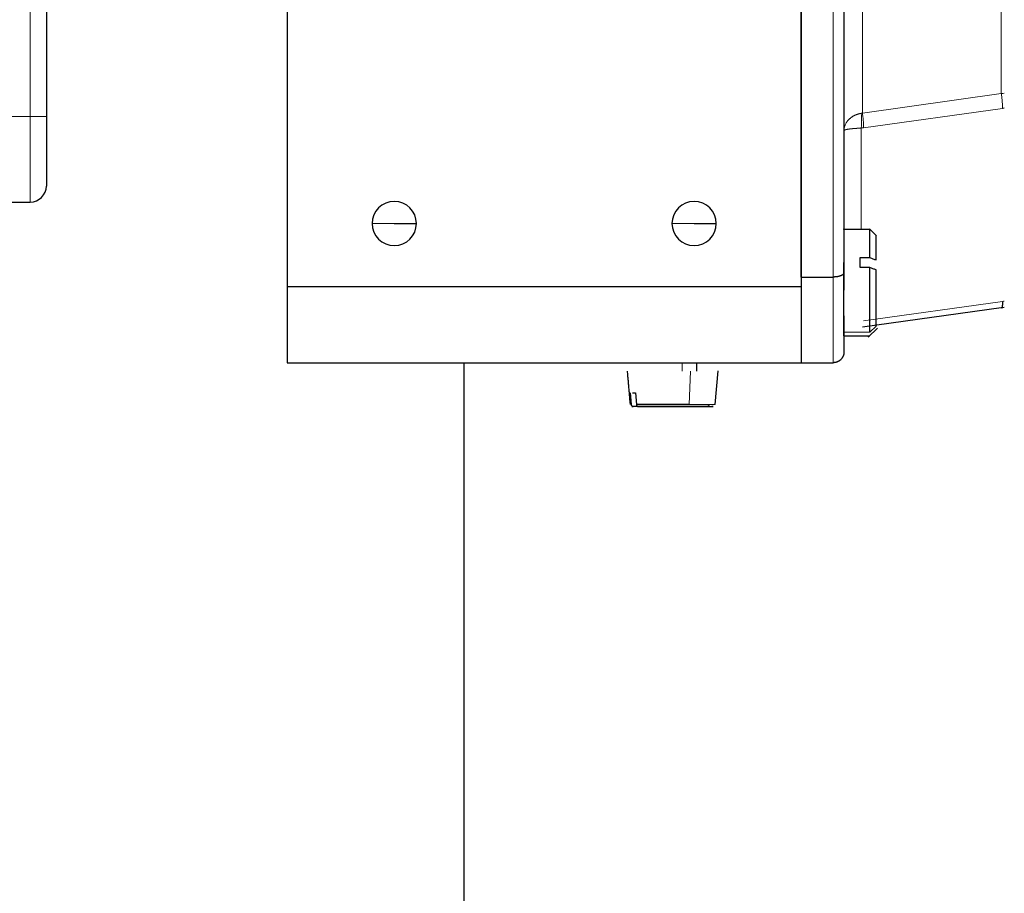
# Model space of a CAD drawing. Header units: inches. Extents: x 0 to 20790, y -12 to 14700.
# Tile 271 of 436: x 11370 to 11461, y 5511 to 5593. Entities that reach past the tile are written whole.
import ezdxf

# ---------------------------------------------------------------- set-up
doc = ezdxf.new("R2010")
doc.units = ezdxf.units.IN
doc.layers.add('1', color=7, linetype='Continuous', true_color=0xffffff)
doc.layers.add('254', color=7, linetype='Continuous', true_color=0xffffff)
doc.styles.add('latin_extended', font='simplex.shx')
doc.dimstyles.get("Standard").update_dxf_attribs({"dimtxt": 0.18, "dimasz": 0.18, "dimexe": 0.18, "dimexo": 0.0625, "dimgap": 0.09, "dimtad": 0, "dimtih": 1, "dimtoh": 1, "dimdec": 4, "dimzin": 0, "dimdsep": 46, "dimtxsty": 'Standard', "dimcen": 0.09, "dimadec": 0, "dimazin": 0, "dimtfac": 1, "dimtdec": 4, "dimtofl": 0, "dimtmove": 0, "dimatfit": 3, "dimfxl": 1, "dimtolj": 1, "dimtzin": 0, "dimarcsym": 0})

# ---------------------------------------------------------------- blocks, each defined once
blk = doc.blocks.new('_U0')
at = {"layer": '254', "color": 3, "linetype": 'Continuous', "lineweight": 13, "transparency": 16777216}
for p, q in [((10849.282, 6803.374), (11850.522, 6803.374)), ((11815.522, 6680.874), (11815.522, 4494.374)), ((10021.49, 4371.874), (11850.522, 4371.874))]:
    blk.add_line(p, q, dxfattribs=at)
at = {"layer": '254', "color": 3, "transparency": 16777216}
for points in [[(11835.939, 6680.874), (11795.106, 6680.874), (11815.522, 6803.374)], [(11795.106, 4494.374), (11835.939, 4494.374), (11815.522, 4371.874)]]:
    blk.add_solid(points, dxfattribs=at)
at = {"layer": 'Defpoints', "color": 0, "transparency": 16777216}
for p in [(10814.282, 6803.374), (9986.49, 4371.874), (11815.522, 4371.874)]:
    blk.add_point(p, dxfattribs=at)
at = {"layer": '254', "color": 2, "lineweight": 13, "transparency": 16777216, "insert": (11631.772, 5371.791), "char_height": 122.5, "attachment_point": 1, "rotation": 90, "style": 'latin_extended'}
blk.add_mtext('\\A1;2432', dxfattribs=at)

msp = doc.modelspace()

# ---------------------------------------------------------------- linework, layer by layer
at = {"layer": '1', "color": 2, "linetype": 'Continuous', "lineweight": 25}
for p, q in [((11442.49, 5683.774), (11442.49, 5567.974)), ((11442.49, 5568.874), (11442.49, 5682.874)), ((11446.49, 5682.46), (11446.49, 5569.289)), ((11394.49, 5615.248), (11394.49, 5567.974)), ((11371.99, 5600.314), (11371.99, 5583.874)), ((11461.465, 5584.642), (11461.298, 5584.623)), ((11371.99, 5583.874), (11371.99, 5577.374)), ((11448.324, 5582.8), (11448.101, 5582.775)), ((11363.49, 5575.874), (11370.49, 5575.874)), ((11404.49, 5573.874), (11406.557, 5573.874)), ((11432.49, 5573.874), (11434.557, 5573.874)), ((11449.54, 5572.724), (11448.888, 5573.377)), ((11448.89, 5570.695), (11448.89, 5573.308)), ((11447.99, 5570.695), (11448.89, 5570.695)), ((11448.89, 5569.767), (11447.99, 5569.767)), ((11448.89, 5563.736), (11448.89, 5569.767)), ((11442.49, 5568.874), (11445.49, 5568.874)), ((11446.49, 5569.289), (11446.49, 5567.645)), ((11394.49, 5567.974), (11394.49, 5560.874)), ((11442.49, 5567.974), (11394.49, 5567.974)), ((11442.49, 5567.974), (11442.49, 5560.874)), ((11461.186, 5566.002), (11448.212, 5564.179)), ((11446.49, 5565.266), (11446.49, 5561.874)), ((11448.763, 5563.247), (11449.618, 5564.102)), ((11446.49, 5563.374), (11448.89, 5563.374)), ((11394.49, 5560.874), (11442.49, 5560.874)), ((11410.99, 5560.865), (11410.99, 4812.375)), ((11432.745, 5560.074), (11432.745, 5560.874)), ((11442.49, 5560.874), (11445.49, 5560.874)), ((11434.468, 5556.957), (11434.745, 5560.124)), ((11426.634, 5556.957), (11426.543, 5558.074)), ((11427.009, 5558.074), (11427.1, 5556.957)), ((11432.035, 5556.957), (11427.1, 5556.957))]:
    msp.add_line(p, q, dxfattribs=at)
at = {"layer": '1', "color": 110, "linetype": 'Continuous', "lineweight": 13}
for p, q in [((11445.49, 5568.874), (11445.49, 5682.874)), ((11448.212, 5584.187), (11448.212, 5667.562)), ((11461.186, 5586.01), (11461.186, 5665.739)), ((11370.49, 5583.874), (11370.49, 5600.314)), ((11461.186, 5586.01), (11448.212, 5584.187)), ((11461.298, 5584.623), (11448.324, 5582.8)), ((11370.49, 5583.874), (11363.49, 5583.874)), ((11370.49, 5575.874), (11370.49, 5583.874)), ((11370.49, 5583.874), (11371.99, 5583.874)), ((11448.101, 5573.308), (11448.101, 5582.775)), ((11402.423, 5573.874), (11404.49, 5573.874)), ((11430.423, 5573.874), (11432.49, 5573.874)), ((11445.49, 5560.874), (11445.49, 5568.874)), ((11448.324, 5564.772), (11461.298, 5566.595)), ((11448.89, 5563.736), (11449.49, 5564.292)), ((11448.89, 5563.736), (11446.49, 5563.736)), ((11431.366, 5560.874), (11431.366, 5560.074)), ((11432.141, 5560.074), (11432.035, 5556.957)), ((11434.468, 5556.957), (11432.035, 5556.957))]:
    msp.add_line(p, q, dxfattribs=at)
at = {"layer": '1', "color": 2, "linetype": 'Continuous', "lineweight": 25}
for centre, radius, start, end in [((11370.49, 5577.374), 1.5, 270, 0), ((11404.49, 5573.874), 2.067, 0, 180), ((11432.49, 5573.874), 2.067, 0, 180), ((11404.49, 5573.874), 2.067, 180, 0), ((11432.49, 5573.874), 2.067, 180, 0)]:
    msp.add_arc(centre, radius, start, end, dxfattribs=at)
at = {"layer": '1', "color": 110, "linetype": 'Continuous', "lineweight": 13}
for points in [[(11461.465, 5586.029), (11461.373, 5586.024), (11461.28, 5586.018), (11461.186, 5586.01)], [(11461.298, 5566.595), (11461.354, 5566.603), (11461.41, 5566.613), (11461.465, 5566.624)]]:
    msp.add_open_spline(points, degree=3, dxfattribs=at)
for points, knots in [([(11461.186, 5586.01), (11461.204, 5585.882), (11461.228, 5585.69), (11461.253, 5585.441), (11461.269, 5585.26), (11461.282, 5585.085), (11461.294, 5584.865), (11461.298, 5584.714), (11461.298, 5584.623)], [0, 0, 0, 0, 0.25, 0.375, 0.5, 0.625, 0.75, 1, 1, 1, 1]), ([(11446.49, 5582.537), (11446.49, 5582.543), (11446.491, 5582.555), (11446.491, 5582.574), (11446.492, 5582.592), (11446.492, 5582.61), (11446.494, 5582.628), (11446.495, 5582.646), (11446.496, 5582.663), (11446.498, 5582.68), (11446.5, 5582.697), (11446.502, 5582.714), (11446.504, 5582.73), (11446.507, 5582.746), (11446.509, 5582.762), (11446.512, 5582.777), (11446.515, 5582.793), (11446.518, 5582.808), (11446.521, 5582.822), (11446.524, 5582.837), (11446.527, 5582.851), (11446.53, 5582.865), (11446.534, 5582.879), (11446.537, 5582.893), (11446.541, 5582.906), (11446.544, 5582.919), (11446.548, 5582.931), (11446.552, 5582.944), (11446.556, 5582.956), (11446.56, 5582.968), (11446.563, 5582.98), (11446.567, 5582.991), (11446.571, 5583.003), (11446.575, 5583.013), (11446.579, 5583.024), (11446.583, 5583.035), (11446.6, 5583.079), (11446.633, 5583.155), (11446.689, 5583.259), (11446.75, 5583.355), (11446.815, 5583.444), (11446.873, 5583.513), (11446.923, 5583.566), (11446.963, 5583.607), (11447.008, 5583.65), (11447.058, 5583.694), (11447.116, 5583.741), (11447.181, 5583.79), (11447.251, 5583.838), (11447.322, 5583.882), (11447.382, 5583.916), (11447.43, 5583.941), (11447.466, 5583.959), (11447.502, 5583.977), (11447.538, 5583.993), (11447.574, 5584.009), (11447.611, 5584.025), (11447.648, 5584.039), (11447.686, 5584.053), (11447.723, 5584.066), (11447.761, 5584.079), (11447.798, 5584.091), (11447.836, 5584.102), (11447.874, 5584.113), (11447.912, 5584.123), (11447.95, 5584.132), (11447.987, 5584.14), (11448.025, 5584.148), (11448.063, 5584.155), (11448.088, 5584.16), (11448.101, 5584.162)], [0, 0, 0, 0, 0.00915, 0.018181, 0.027093, 0.035885, 0.044558, 0.053112, 0.061545, 0.069858, 0.078052, 0.086125, 0.094077, 0.10191, 0.109622, 0.117214, 0.124685, 0.132037, 0.139268, 0.146378, 0.153369, 0.160239, 0.166989, 0.17362, 0.18013, 0.186521, 0.192792, 0.198944, 0.204976, 0.21089, 0.216684, 0.222359, 0.227916, 0.233354, 0.238674, 0.243876, 0.248959, 0.305151, 0.358436, 0.408807, 0.456272, 0.500858, 0.522778, 0.546093, 0.570834, 0.597373, 0.625811, 0.658563, 0.690311, 0.721017, 0.750645, 0.764827, 0.778896, 0.792853, 0.806695, 0.820422, 0.834032, 0.847525, 0.860899, 0.874153, 0.887287, 0.9003, 0.913192, 0.925961, 0.938608, 0.951132, 0.963533, 0.975811, 0.987967, 1, 1, 1, 1]), ([(11448.101, 5584.162), (11448.105, 5584.163), (11448.114, 5584.164), (11448.128, 5584.167), (11448.142, 5584.169), (11448.156, 5584.173), (11448.17, 5584.176), (11448.184, 5584.179), (11448.198, 5584.183), (11448.207, 5584.185), (11448.212, 5584.187)], [0, 0, 0, 0, 0.123664, 0.247666, 0.372029, 0.496773, 0.621922, 0.747495, 0.873514, 1, 1, 1, 1]), ([(11448.101, 5582.775), (11448.106, 5582.827), (11448.121, 5582.993), (11448.14, 5583.431), (11448.124, 5583.87), (11448.101, 5584.161), (11448.101, 5584.162), (11448.101, 5584.162)], [0, 0, 0, 0, 0.142857, 0.42857, 0.999997, 0.999997, 1, 1, 1, 1]), ([(11448.324, 5582.8), (11448.324, 5582.881), (11448.32, 5583.057), (11448.3, 5583.405), (11448.264, 5583.788), (11448.228, 5584.073), (11448.212, 5584.187)], [0, 0, 0, 0, 0.222222, 0.444444, 0.777778, 1, 1, 1, 1]), ([(11448.101, 5582.775), (11448.094, 5582.774), (11448.081, 5582.774), (11448.062, 5582.774), (11448.043, 5582.773), (11448.023, 5582.773), (11448.004, 5582.772), (11447.984, 5582.772), (11447.965, 5582.771), (11447.945, 5582.77), (11447.925, 5582.77), (11447.906, 5582.769), (11447.886, 5582.769), (11447.866, 5582.768), (11447.846, 5582.767), (11447.826, 5582.766), (11447.807, 5582.766), (11447.787, 5582.765), (11447.767, 5582.764), (11447.747, 5582.763), (11447.727, 5582.762), (11447.707, 5582.761), (11447.687, 5582.76), (11447.667, 5582.759), (11447.648, 5582.758), (11447.628, 5582.757), (11447.608, 5582.756), (11447.588, 5582.754), (11447.569, 5582.753), (11447.549, 5582.752), (11447.53, 5582.751), (11447.51, 5582.749), (11447.491, 5582.748), (11447.471, 5582.746), (11447.452, 5582.745), (11447.433, 5582.743), (11447.414, 5582.742), (11447.395, 5582.74), (11447.376, 5582.739), (11447.357, 5582.737), (11447.338, 5582.735), (11447.319, 5582.734), (11447.301, 5582.732), (11447.283, 5582.73), (11447.264, 5582.728), (11447.246, 5582.726), (11447.228, 5582.725), (11447.21, 5582.723), (11447.193, 5582.721), (11447.175, 5582.719), (11447.158, 5582.717), (11447.14, 5582.715), (11447.123, 5582.713), (11447.106, 5582.711), (11447.09, 5582.709), (11447.073, 5582.707), (11447.057, 5582.705), (11447.041, 5582.703), (11447.025, 5582.701), (11447.009, 5582.699), (11446.993, 5582.697), (11446.978, 5582.695), (11446.963, 5582.693), (11446.948, 5582.691), (11446.933, 5582.689), (11446.918, 5582.687), (11446.904, 5582.685), (11446.885, 5582.682), (11446.862, 5582.678), (11446.835, 5582.673), (11446.809, 5582.669), (11446.784, 5582.664), (11446.759, 5582.658), (11446.734, 5582.653), (11446.711, 5582.648), (11446.688, 5582.642), (11446.666, 5582.636), (11446.645, 5582.63), (11446.625, 5582.624), (11446.605, 5582.618), (11446.591, 5582.613), (11446.58, 5582.608), (11446.571, 5582.605), (11446.563, 5582.602), (11446.555, 5582.598), (11446.547, 5582.594), (11446.54, 5582.591), (11446.532, 5582.587), (11446.525, 5582.582), (11446.519, 5582.578), (11446.513, 5582.573), (11446.507, 5582.569), (11446.502, 5582.564), (11446.498, 5582.559), (11446.495, 5582.553), (11446.492, 5582.548), (11446.491, 5582.542), (11446.491, 5582.539), (11446.49, 5582.537)], [0, 0, 0, 0, 0.006154, 0.012353, 0.018596, 0.024885, 0.031218, 0.037597, 0.04402, 0.050489, 0.057002, 0.063561, 0.070164, 0.076813, 0.083506, 0.090244, 0.097027, 0.103855, 0.110727, 0.117643, 0.124603, 0.131608, 0.138657, 0.145749, 0.152884, 0.160063, 0.167285, 0.17455, 0.181858, 0.189208, 0.196599, 0.204033, 0.211509, 0.219025, 0.226583, 0.234181, 0.24182, 0.249499, 0.257218, 0.264976, 0.272773, 0.280609, 0.288484, 0.296397, 0.304348, 0.312336, 0.320361, 0.328424, 0.336522, 0.344657, 0.352828, 0.361034, 0.369275, 0.377552, 0.385862, 0.394207, 0.402586, 0.410998, 0.419443, 0.427921, 0.436432, 0.444974, 0.453549, 0.462156, 0.470811, 0.479554, 0.488387, 0.49731, 0.514327, 0.531738, 0.549546, 0.567752, 0.586358, 0.605363, 0.62477, 0.644577, 0.664786, 0.685395, 0.706404, 0.727811, 0.749616, 0.760395, 0.771662, 0.783419, 0.795666, 0.808406, 0.821639, 0.835368, 0.849593, 0.864314, 0.879533, 0.89525, 0.911466, 0.928179, 0.94539, 0.963098, 0.981302, 1, 1, 1, 1])]:
    msp.add_open_spline(points, degree=3, knots=knots, dxfattribs=at)
at = {"layer": '1', "color": 2, "linetype": 'Continuous', "lineweight": 25}
for points, degree, knots in [([(11446.49, 5573.306), (11446.49, 5573.364), (11446.49, 5573.379), (11446.49, 5573.013)], 2, [0, 0, 0, 0.275264, 1, 1, 1]), ([(11448.89, 5570.695), (11448.994, 5570.656), (11449.194, 5570.581), (11449.394, 5570.506), (11449.49, 5570.47)], 3, [0, 0, 0, 0, 0.515603, 1, 1, 1, 1]), ([(11449.49, 5569.542), (11449.394, 5569.578), (11449.194, 5569.654), (11448.994, 5569.729), (11448.89, 5569.767)], 3, [0, 0, 0, 0, 0.484397, 1, 1, 1, 1]), ([(11446.49, 5569.289), (11446.49, 5569.287), (11446.49, 5569.283), (11446.49, 5569.276), (11446.49, 5569.27), (11446.489, 5569.265), (11446.488, 5569.259), (11446.487, 5569.253), (11446.486, 5569.247), (11446.484, 5569.242), (11446.483, 5569.237), (11446.481, 5569.231), (11446.479, 5569.226), (11446.477, 5569.221), (11446.475, 5569.216), (11446.473, 5569.211), (11446.471, 5569.206), (11446.468, 5569.201), (11446.466, 5569.197), (11446.463, 5569.192), (11446.461, 5569.188), (11446.458, 5569.184), (11446.455, 5569.18), (11446.453, 5569.175), (11446.45, 5569.171), (11446.447, 5569.168), (11446.444, 5569.164), (11446.441, 5569.16), (11446.438, 5569.156), (11446.435, 5569.153), (11446.432, 5569.15), (11446.43, 5569.146), (11446.427, 5569.143), (11446.424, 5569.14), (11446.421, 5569.137), (11446.418, 5569.134), (11446.405, 5569.121), (11446.381, 5569.099), (11446.341, 5569.07), (11446.297, 5569.043), (11446.25, 5569.019), (11446.21, 5569.001), (11446.176, 5568.987), (11446.15, 5568.977), (11446.124, 5568.968), (11446.097, 5568.959), (11446.069, 5568.95), (11446.041, 5568.942), (11446.011, 5568.934), (11445.982, 5568.927), (11445.952, 5568.92), (11445.921, 5568.914), (11445.891, 5568.908), (11445.859, 5568.903), (11445.828, 5568.898), (11445.797, 5568.893), (11445.766, 5568.889), (11445.734, 5568.886), (11445.703, 5568.883), (11445.672, 5568.881), (11445.641, 5568.879), (11445.61, 5568.877), (11445.58, 5568.876), (11445.55, 5568.875), (11445.52, 5568.874), (11445.5, 5568.874), (11445.49, 5568.874)], 3, [0, 0, 0, 0, 0.009799, 0.019458, 0.028977, 0.038354, 0.04759, 0.056682, 0.065632, 0.074438, 0.083101, 0.091619, 0.099992, 0.10822, 0.116304, 0.124242, 0.132035, 0.139682, 0.147184, 0.154541, 0.161752, 0.168818, 0.175739, 0.182516, 0.189147, 0.195634, 0.201977, 0.208176, 0.214231, 0.220143, 0.225912, 0.231539, 0.237022, 0.242364, 0.247565, 0.252624, 0.257543, 0.312984, 0.365978, 0.416471, 0.464443, 0.509902, 0.531874, 0.553807, 0.57569, 0.597511, 0.619255, 0.640907, 0.662455, 0.683883, 0.705177, 0.726322, 0.747307, 0.768116, 0.788736, 0.809156, 0.829363, 0.849345, 0.869093, 0.888595, 0.907843, 0.926828, 0.945543, 0.96398, 0.982134, 1, 1, 1, 1]), ([(11461.298, 5566.595), (11461.298, 5566.514), (11461.294, 5566.365), (11461.274, 5566.161), (11461.238, 5566.034), (11461.202, 5566.004), (11461.186, 5566.002)], 3, [0, 0, 0, 0, 0.222222, 0.444444, 0.777778, 1, 1, 1, 1]), ([(11446.49, 5561.874), (11446.49, 5561.869), (11446.49, 5561.86), (11446.49, 5561.845), (11446.49, 5561.831), (11446.489, 5561.817), (11446.488, 5561.803), (11446.487, 5561.789), (11446.486, 5561.775), (11446.484, 5561.762), (11446.483, 5561.749), (11446.481, 5561.736), (11446.479, 5561.724), (11446.477, 5561.711), (11446.475, 5561.699), (11446.473, 5561.688), (11446.471, 5561.676), (11446.468, 5561.665), (11446.466, 5561.653), (11446.463, 5561.643), (11446.461, 5561.632), (11446.458, 5561.622), (11446.455, 5561.611), (11446.453, 5561.602), (11446.45, 5561.592), (11446.447, 5561.582), (11446.444, 5561.573), (11446.441, 5561.564), (11446.438, 5561.556), (11446.435, 5561.547), (11446.432, 5561.539), (11446.43, 5561.531), (11446.427, 5561.523), (11446.424, 5561.515), (11446.421, 5561.508), (11446.418, 5561.501), (11446.405, 5561.47), (11446.381, 5561.417), (11446.341, 5561.346), (11446.297, 5561.282), (11446.25, 5561.223), (11446.21, 5561.179), (11446.176, 5561.146), (11446.15, 5561.123), (11446.124, 5561.1), (11446.097, 5561.079), (11446.069, 5561.059), (11446.041, 5561.039), (11446.011, 5561.021), (11445.982, 5561.003), (11445.952, 5560.987), (11445.921, 5560.972), (11445.891, 5560.958), (11445.859, 5560.945), (11445.828, 5560.933), (11445.797, 5560.922), (11445.766, 5560.913), (11445.734, 5560.904), (11445.703, 5560.897), (11445.672, 5560.891), (11445.641, 5560.886), (11445.61, 5560.881), (11445.58, 5560.878), (11445.55, 5560.876), (11445.52, 5560.875), (11445.5, 5560.874), (11445.49, 5560.874)], 3, [0, 0, 0, 0, 0.009799, 0.019458, 0.028977, 0.038354, 0.04759, 0.056682, 0.065632, 0.074438, 0.083101, 0.091619, 0.099992, 0.10822, 0.116304, 0.124242, 0.132035, 0.139682, 0.147184, 0.154541, 0.161752, 0.168818, 0.175739, 0.182516, 0.189147, 0.195634, 0.201977, 0.208176, 0.214231, 0.220143, 0.225912, 0.231539, 0.237022, 0.242364, 0.247565, 0.252624, 0.257543, 0.312984, 0.365978, 0.416471, 0.464443, 0.509902, 0.531874, 0.553807, 0.57569, 0.597511, 0.619255, 0.640907, 0.662455, 0.683883, 0.705177, 0.726322, 0.747307, 0.768116, 0.788736, 0.809156, 0.829363, 0.849345, 0.869093, 0.888595, 0.907843, 0.926828, 0.945543, 0.96398, 0.982134, 1, 1, 1, 1]), ([(11426.82, 5556.774), (11426.818, 5556.774), (11426.814, 5556.774), (11426.807, 5556.775), (11426.801, 5556.775), (11426.795, 5556.776), (11426.789, 5556.777), (11426.783, 5556.778), (11426.777, 5556.78), (11426.772, 5556.781), (11426.766, 5556.783), (11426.761, 5556.785), (11426.756, 5556.787), (11426.751, 5556.789), (11426.747, 5556.791), (11426.742, 5556.793), (11426.738, 5556.795), (11426.734, 5556.797), (11426.73, 5556.799), (11426.727, 5556.801), (11426.723, 5556.804), (11426.72, 5556.806), (11426.717, 5556.808), (11426.714, 5556.81), (11426.712, 5556.812), (11426.709, 5556.814), (11426.707, 5556.816), (11426.705, 5556.817), (11426.703, 5556.819), (11426.701, 5556.82), (11426.699, 5556.822), (11426.698, 5556.823), (11426.697, 5556.824), (11426.696, 5556.826), (11426.691, 5556.83), (11426.684, 5556.837), (11426.675, 5556.849), (11426.666, 5556.861), (11426.659, 5556.874), (11426.652, 5556.887), (11426.646, 5556.901), (11426.642, 5556.915), (11426.638, 5556.929), (11426.636, 5556.943), (11426.635, 5556.952), (11426.634, 5556.957)], 3, [0, 0, 0, 0, 0.023638, 0.046958, 0.06993, 0.092523, 0.114711, 0.136466, 0.157763, 0.178577, 0.198885, 0.218667, 0.237903, 0.256575, 0.274666, 0.292161, 0.309046, 0.325309, 0.34094, 0.355927, 0.370263, 0.38394, 0.396951, 0.409291, 0.420956, 0.43194, 0.442242, 0.451857, 0.460785, 0.469022, 0.476569, 0.483424, 0.489586, 0.495055, 0.499831, 0.551519, 0.603206, 0.654746, 0.705993, 0.756807, 0.807051, 0.856601, 0.905342, 0.953172, 1, 1, 1, 1]), ([(11427.1, 5556.957), (11427.101, 5556.955), (11427.101, 5556.95), (11427.102, 5556.943), (11427.103, 5556.935), (11427.105, 5556.928), (11427.107, 5556.92), (11427.109, 5556.913), (11427.111, 5556.906), (11427.114, 5556.898), (11427.117, 5556.891), (11427.12, 5556.884), (11427.123, 5556.877), (11427.127, 5556.87), (11427.131, 5556.863), (11427.135, 5556.857), (11427.14, 5556.85), (11427.144, 5556.844), (11427.149, 5556.838), (11427.155, 5556.832), (11427.159, 5556.828), (11427.163, 5556.825), (11427.165, 5556.822), (11427.169, 5556.819), (11427.173, 5556.815), (11427.178, 5556.811), (11427.184, 5556.807), (11427.191, 5556.803), (11427.198, 5556.798), (11427.206, 5556.794), (11427.216, 5556.789), (11427.226, 5556.785), (11427.236, 5556.782), (11427.248, 5556.779), (11427.26, 5556.776), (11427.273, 5556.775), (11427.282, 5556.774), (11427.286, 5556.774)], 3, [0, 0, 0, 0, 0.024474, 0.049233, 0.074263, 0.099553, 0.125089, 0.150856, 0.176837, 0.203018, 0.229379, 0.255903, 0.28257, 0.309362, 0.336258, 0.363237, 0.390279, 0.417362, 0.444465, 0.471567, 0.498647, 0.509368, 0.523035, 0.539644, 0.559183, 0.581635, 0.606972, 0.635152, 0.666119, 0.699798, 0.736089, 0.774871, 0.815995, 0.859287, 0.904541, 0.95153, 1, 1, 1, 1]), ([(11427.286, 5556.774), (11427.291, 5556.774), (11427.302, 5556.774), (11427.319, 5556.774), (11427.34, 5556.774), (11427.363, 5556.774), (11427.39, 5556.774), (11427.421, 5556.774), (11427.455, 5556.774), (11427.493, 5556.774), (11427.535, 5556.774), (11427.581, 5556.774), (11427.632, 5556.774), (11427.688, 5556.774), (11427.774, 5556.774), (11427.885, 5556.774), (11428.005, 5556.774), (11428.1, 5556.774), (11428.184, 5556.774), (11428.258, 5556.774), (11428.349, 5556.774), (11428.452, 5556.774), (11428.601, 5556.774), (11428.783, 5556.774), (11428.98, 5556.774), (11429.178, 5556.774), (11429.363, 5556.774), (11429.542, 5556.774), (11429.743, 5556.774), (11429.969, 5556.774), (11430.222, 5556.774), (11430.439, 5556.774), (11430.63, 5556.774), (11430.806, 5556.774), (11431.01, 5556.774), (11431.26, 5556.774), (11431.515, 5556.774), (11431.736, 5556.774), (11431.873, 5556.774), (11431.958, 5556.774), (11432.042, 5556.774), (11432.175, 5556.774), (11432.38, 5556.774), (11432.607, 5556.774), (11432.834, 5556.774), (11433.043, 5556.774), (11433.255, 5556.774), (11433.445, 5556.774), (11433.607, 5556.774), (11433.737, 5556.774), (11433.848, 5556.774), (11433.941, 5556.774), (11434.017, 5556.774), (11434.077, 5556.774), (11434.122, 5556.774), (11434.155, 5556.774), (11434.182, 5556.774), (11434.207, 5556.774), (11434.23, 5556.774), (11434.246, 5556.774), (11434.257, 5556.774), (11434.263, 5556.774), (11434.265, 5556.774), (11434.263, 5556.774), (11434.254, 5556.774), (11434.243, 5556.774), (11434.232, 5556.774), (11434.221, 5556.774), (11434.209, 5556.774), (11434.197, 5556.774), (11434.185, 5556.774), (11434.173, 5556.774), (11434.165, 5556.774), (11434.161, 5556.774)], 3, [0, 0, 0, 0, 0.002574, 0.005606, 0.0091, 0.01306, 0.017491, 0.022399, 0.027789, 0.033669, 0.040044, 0.046922, 0.054309, 0.062212, 0.070638, 0.089677, 0.106351, 0.115946, 0.124273, 0.136666, 0.142222, 0.155506, 0.171889, 0.191407, 0.21408, 0.233242, 0.251587, 0.269085, 0.285715, 0.309704, 0.33355, 0.357201, 0.370819, 0.387335, 0.406655, 0.428651, 0.458674, 0.480316, 0.493995, 0.500006, 0.50602, 0.5197, 0.541342, 0.571361, 0.594881, 0.620574, 0.648462, 0.67854, 0.702401, 0.725124, 0.746646, 0.766921, 0.785916, 0.803428, 0.818236, 0.830356, 0.839811, 0.853411, 0.866754, 0.88182, 0.893647, 0.903691, 0.915997, 0.930504, 0.947132, 0.955724, 0.963731, 0.971164, 0.97803, 0.984338, 0.990097, 0.995316, 1, 1, 1, 1]), ([(11433.881, 5556.957), (11433.88, 5556.955), (11433.88, 5556.95), (11433.879, 5556.942), (11433.878, 5556.935), (11433.876, 5556.928), (11433.874, 5556.92), (11433.872, 5556.913), (11433.87, 5556.906), (11433.867, 5556.898), (11433.864, 5556.891), (11433.861, 5556.884), (11433.858, 5556.877), (11433.854, 5556.87), (11433.85, 5556.863), (11433.846, 5556.857), (11433.841, 5556.85), (11433.836, 5556.844), (11433.831, 5556.838), (11433.826, 5556.832), (11433.822, 5556.828), (11433.818, 5556.825), (11433.815, 5556.822), (11433.812, 5556.819), (11433.808, 5556.815), (11433.803, 5556.811), (11433.797, 5556.807), (11433.79, 5556.803), (11433.783, 5556.798), (11433.774, 5556.794), (11433.765, 5556.789), (11433.755, 5556.785), (11433.744, 5556.782), (11433.733, 5556.779), (11433.721, 5556.776), (11433.708, 5556.775), (11433.699, 5556.774), (11433.695, 5556.774)], 3, [0, 0, 0, 0, 0.024436, 0.049159, 0.074158, 0.099419, 0.124929, 0.150674, 0.176638, 0.202804, 0.229156, 0.255676, 0.282344, 0.30914, 0.336046, 0.36304, 0.390102, 0.417211, 0.444344, 0.471482, 0.498603, 0.509304, 0.522955, 0.539551, 0.55908, 0.581525, 0.606857, 0.635036, 0.666005, 0.699687, 0.735986, 0.774778, 0.815916, 0.859223, 0.904496, 0.951506, 1, 1, 1, 1])]:
    msp.add_open_spline(points, degree=degree, knots=knots, dxfattribs=at)
for points, degree in [([(11448.89, 5573.308), (11446.49, 5573.308)], 1), ([(11447.99, 5570.24), (11447.99, 5570.395), (11447.99, 5570.547), (11447.99, 5570.695)], 3), ([(11446.49, 5563.736), (11446.49, 5564.094), (11446.49, 5565.511), (11446.49, 5567.309), (11446.49, 5569.322), (11446.49, 5570.233)], 2), ([(11447.99, 5569.767), (11447.99, 5569.928), (11447.99, 5570.086), (11447.99, 5570.24)], 3), ([(11461.186, 5566.002), (11461.28, 5566.015), (11461.373, 5566.031), (11461.465, 5566.049)], 3), ([(11446.49, 5563.386), (11446.49, 5563.383), (11446.49, 5563.736)], 2), ([(11426.241, 5560.074), (11426.514, 5556.957)], 1), ([(11426.735, 5558.074), (11426.813, 5558.074), (11426.905, 5558.074), (11427.009, 5558.074)], 3), ([(11426.68, 5556.777), (11426.814, 5556.775)], 1), ([(11426.718, 5556.774), (11426.685, 5556.777)], 1), ([(11433.695, 5556.774), (11426.82, 5556.774)], 1)]:
    msp.add_open_spline(points, degree=degree, dxfattribs=at)
for points, weights in [([(11449.49, 5570.47), (11449.49, 5572.774), (11449.49, 5572.774)], [0.957499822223, 0.792720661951, 0.889154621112]), ([(11449.49, 5564.292), (11449.49, 5565.757), (11449.49, 5569.542)], [1, 0.730173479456, 0.957499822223])]:
    msp.add_rational_spline(points, weights, degree=2, dxfattribs=at)

# ---------------------------------------------------------------- dimensions: what is measured, and where the dimension line sits
at = {"layer": '254', "color": 2, "linetype": 'Continuous', "lineweight": 13}
dim = msp.add_linear_dim(base=(11815.522214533, 4371.874375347), p1=(10814.281945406, 6803.374375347), p2=(9986.49047022, 4371.874375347), angle=90, dimstyle='Standard', override={"dimscale": 35, "dimtxt": 3.5, "dimasz": 3.5, "dimexe": 1, "dimexo": 1, "dimgap": 1.75, "dimtad": 1, "dimtih": 0, "dimtoh": 0, "dimdec": 0, "dimlfac": 1, "dimzin": 8, "dimdsep": 46, "dimlunit": 2, "dimtxsty": 'latin_extended', "dimsah": 1, "dimse1": 0, "dimse2": 0, "dimsd1": 0, "dimsd2": 0, "dimclrd": 3, "dimclre": 3, "dimclrt": 2, "dimtol": 0, "dimtm": -0.1, "dimtfac": 0.714286, "dimtdec": 3, "dimtofl": 1, "dimtmove": 0, "dimtzin": 8, "dimlwd": 13, "dimlwe": 13}, dxfattribs=at)
dim.commit()
dim.dimension.update_dxf_attribs({"geometry": '_U0', "text_midpoint": (11815.522214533, 5587.624375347), "dimtype": 160})

doc.saveas('drawing.dxf')
